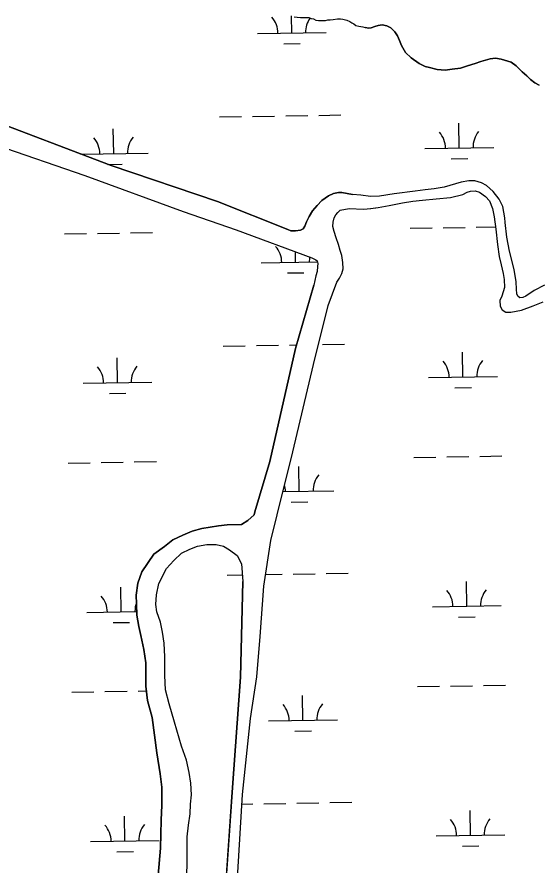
# Model space of a CAD drawing. Extents: x 3855477 to 3893699, y 299188 to 325115.
# Drawn here: x 3867875 to 3868633, y 317786 to 319017 of the extents above; entities that cross this region are included whole.
import ezdxf

# ---------------------------------------------------------------- set-up
doc = ezdxf.new("R2010")
doc.units = 0
doc.layers.add('V-TOPO-SHOR', color=7, linetype='Continuous')
doc.layers.add('V-WETL-SWMP', color=7, linetype='Continuous')

msp = doc.modelspace()

# ---------------------------------------------------------------- linework, layer by layer
at = {"layer": 'V-TOPO-SHOR'}
for p, q in [((3868279.4, 318535.5), (3868305.6, 318627.6)), ((3868199.1, 318058.3), (3868202.7, 318197.3)), ((3868187.2, 317891.6), (3868199.1, 318058.3)), ((3868171.2, 317661.9), (3868187.2, 317891.6))]:
    msp.add_line(p, q, dxfattribs=at)
for points in [[(3868277.4, 319017.2), (3868281.6, 319016.7), (3868286.3, 319016.2), (3868291, 319016.1), (3868295.2, 319016.1), (3868298.3, 319016.1), (3868302, 319014.5), (3868305.1, 319014), (3868308.8, 319012.4), (3868312.5, 319011.8), (3868318.7, 319011.8), (3868322.9, 319011.8), (3868326.1, 319012.8), (3868329.7, 319012.8), (3868333.9, 319013.3), (3868340.2, 319014.3), (3868344.4, 319014.3), (3868348.1, 319013.7), (3868353.8, 319012.1), (3868358, 319010.5), (3868361.1, 319008.4), (3868363.7, 319006.8), (3868366.9, 319004.7), (3868371.1, 319003.7), (3868376.8, 319002.6), (3868380.5, 319001.5)], [(3868633.2, 318917.8), (3868626.9, 318921.3), (3868620.5, 318926), (3868614.9, 318931.4), (3868608.5, 318937.2), (3868604.5, 318941.1), (3868599.7, 318945.8), (3868592.5, 318951.3), (3868577.8, 318955.4), (3868569.5, 318956.9), (3868562, 318956), (3868548.2, 318952.2), (3868540, 318949.3), (3868528.9, 318946), (3868518.7, 318942.7), (3868506.5, 318941), (3868496.6, 318939.7), (3868484.8, 318940.7), (3868473.7, 318943.3), (3868467.3, 318944.8), (3868458.6, 318949.4), (3868447, 318957.6), (3868439, 318965.3), (3868432.9, 318975.5), (3868430.4, 318982.6), (3868427.2, 318989.3), (3868423.6, 318995.2), (3868417.5, 319001), (3868412, 319004.1), (3868405.2, 319005.6), (3868399.3, 319004.7), (3868394.6, 319003.1), (3868389.1, 319001), (3868385.9, 319000.6), (3868380.5, 319001.5)], [(3867822.5, 318872.7), (3868011.3, 318801.1), (3868166, 318748.9), (3868268.1, 318708.1), (3868272.6, 318706.6), (3868279.1, 318706.3), (3868286.3, 318707.2), (3868290.3, 318709.3), (3868292.5, 318713), (3868295, 318719.2), (3868298.8, 318727.2), (3868303.8, 318735.3), (3868310.6, 318743.3), (3868317.5, 318750.2), (3868326.9, 318757.2), (3868334.4, 318760.7), (3868341.8, 318761.9), (3868346.7, 318761.8), (3868361.9, 318759.2)], [(3867768.9, 318851.8), (3867771.5, 318854.2), (3867772.3, 318854.1), (3867776.1, 318854), (3867778.2, 318853.6), (3867843.6, 318831.1), (3867973.2, 318786.7), (3868116.1, 318734.4), (3868192.8, 318708), (3868303.1, 318667.2), (3868308.8, 318664.4), (3868310.7, 318662.6), (3868311.5, 318659.1), (3868311.2, 318654.7), (3868310.4, 318647.1), (3868308.9, 318641), (3868305.6, 318627.6)], [(3868640.7, 318627.4), (3868625.9, 318619.6), (3868613.9, 318611.6), (3868609.2, 318609.7), (3868604.9, 318609.2), (3868602, 318611.3), (3868600.6, 318615), (3868600.3, 318621.7), (3868599.8, 318632.3), (3868596.6, 318650.2), (3868589.8, 318677), (3868586, 318697.2), (3868583.8, 318718.4), (3868583.4, 318725.3), (3868580.1, 318741.6), (3868574.8, 318752.2), (3868566.2, 318763.3), (3868556.6, 318772), (3868549.4, 318776), (3868539.7, 318778.8), (3868530.7, 318779), (3868519.8, 318777), (3868495.3, 318769.7), (3868480.7, 318767.2), (3868467.3, 318766.1), (3868453.2, 318763.8), (3868422.7, 318760), (3868401.3, 318756.8), (3868388.2, 318756.3), (3868374, 318758.1), (3868361.9, 318759.2)], [(3868356.9, 318739), (3868378.1, 318737.7), (3868388.4, 318738.7), (3868399, 318740.1), (3868415, 318743), (3868434.8, 318746.9), (3868449.8, 318749.5), (3868463.8, 318750.9), (3868483.6, 318752.7), (3868504.2, 318754.7), (3868522.2, 318759), (3868528.7, 318762.3), (3868533.1, 318764.1), (3868539.9, 318764.6), (3868546.4, 318762.6), (3868555, 318756.4), (3868560.7, 318749.7), (3868565.4, 318738.6), (3868567.9, 318726.5), (3868570.2, 318708.8), (3868572.6, 318686.4), (3868575, 318669.2), (3868577.7, 318657.2), (3868580.7, 318644.2), (3868582.4, 318635.6), (3868582.5, 318624.3), (3868578.7, 318611.6), (3868576.1, 318605.4), (3868576.3, 318596.8), (3868579.2, 318591.8), (3868584.7, 318588.5), (3868591.8, 318588.3), (3868607.6, 318591.2), (3868624.3, 318597.7), (3868638.9, 318603.5)], [(3868188.7, 317661.7), (3868202.4, 317888), (3868213.6, 317998.6), (3868222.8, 318059), (3868227.9, 318117.6), (3868233.2, 318190.4), (3868243.2, 318257), (3868252.4, 318294), (3868275.3, 318385.5), (3868305.2, 318512.1), (3868326.8, 318598.1), (3868339.1, 318632), (3868343.3, 318637.7), (3868346.7, 318644.4), (3868348.2, 318651.4), (3868348.1, 318660.3), (3868346.5, 318670.4), (3868343.9, 318677.9), (3868341.4, 318686.4), (3868338.3, 318696.3), (3868335.1, 318705.4), (3868333.4, 318712.7), (3868333.8, 318719), (3868335.4, 318725.3), (3868337.8, 318729.6), (3868340.8, 318733.2), (3868344.2, 318736.3), (3868356.9, 318739)], [(3868219.2, 318294), (3868220.3, 318298.6), (3868241.8, 318371.5), (3868279.4, 318535.5)], [(3868047.9, 318177.5), (3868050.2, 318195), (3868056.1, 318211.3), (3868073.3, 318237), (3868088.8, 318247.9), (3868101, 318257.9), (3868115.4, 318264.6), (3868129.2, 318270.3), (3868143, 318274.4), (3868155.1, 318276.3), (3868167.3, 318278.3), (3868180, 318279.3), (3868200.6, 318280.1), (3868209.7, 318285.8), (3868219.2, 318294)], [(3868121.4, 317770.8), (3868121.6, 317788.7), (3868121.8, 317807.8), (3868122, 317826.8), (3868123.7, 317843.7), (3868126, 317860.1), (3868126.7, 317873.8), (3868127.9, 317887.5), (3868127, 317904.5), (3868124.5, 317919.8), (3868121, 317937.8), (3868113.8, 317958), (3868103.6, 317993), (3868095.9, 318019.5), (3868090.3, 318040.2), (3868089.5, 318060.8), (3868089.6, 318072.4), (3868089.2, 318087.8), (3868088.4, 318107.9), (3868085.9, 318123.7), (3868082.9, 318138.1), (3868077.7, 318153.4), (3868076.3, 318164), (3868077.5, 318177.8), (3868080.8, 318194.6), (3868091.6, 318216.2), (3868102.3, 318227.7), (3868113.5, 318238.2), (3868125.7, 318244.4), (3868136.9, 318248.5), (3868150.6, 318251), (3868163.9, 318250.9), (3868174.4, 318248.6), (3868183.3, 318243.3), (3868194.4, 318235.2), (3868200.6, 318223), (3868202.7, 318197.3)], [(3868079.6, 317770.7), (3868083.2, 317810.3), (3868084.1, 317851), (3868084.9, 317872.7), (3868085.2, 317898.6), (3868082.7, 317918.1), (3868077.7, 317948.3), (3868070.9, 317999.7), (3868064.3, 318024.6), (3868061.8, 318045.2), (3868062, 318060.6), (3868061.6, 318079.1), (3868058.7, 318098.7), (3868054.7, 318118.8), (3868051.6, 318132), (3868048.6, 318148.4), (3868048.3, 318164.8), (3868047.9, 318177.5)]]:
    msp.add_lwpolyline(points, dxfattribs=at)
at = {"layer": 'V-WETL-SWMP'}
for p, q in [((3868273.8, 318993.5), (3868273.4, 319018.5)), ((3868223.8, 318992.7), (3868323.8, 318994.3)), ((3868262, 318977.9), (3868286, 318978.3)), ((3868168.9, 318871.7), (3868200.9, 318872.2)), ((3868216.9, 318872.5), (3868248.9, 318873)), ((3868264.9, 318873.3), (3868296.9, 318873.8)), ((3868312.9, 318874), (3868344.9, 318874.6)), ((3868015.2, 318818.4), (3868014.6, 318854.4)), ((3868517, 318826.6), (3868516.4, 318862.6)), ((3867967.5, 318817.7), (3868065.2, 318819.3)), ((3868467, 318825.8), (3868567, 318827.4)), ((3868006.5, 318802.9), (3868027.4, 318803.2)), ((3868505.3, 318811), (3868529.3, 318811.4)), ((3868445.5, 318710), (3868477.5, 318710.5)), ((3868493.5, 318710.8), (3868525.5, 318711.3)), ((3868541.5, 318711.6), (3868569.7, 318712)), ((3867943.6, 318701.8), (3867975.6, 318702.4)), ((3867991.6, 318702.6), (3868023.6, 318703.1)), ((3868039.6, 318703.4), (3868071.6, 318703.9)), ((3868279.2, 318660.9), (3868279, 318676.2)), ((3868229.2, 318660), (3868311, 318661.4)), ((3868267.5, 318645.2), (3868291.5, 318645.6)), ((3868174.3, 318539.1), (3868206.3, 318539.6)), ((3868222.3, 318539.8), (3868254.3, 318540.4)), ((3868270.3, 318540.6), (3868280.9, 318540.8)), ((3868318.3, 318541.4), (3868350.3, 318541.9)), ((3868020.6, 318485.8), (3868020, 318521.8)), ((3868522.4, 318494), (3868521.8, 318530)), ((3867970.6, 318485), (3868070.6, 318486.6)), ((3868472.4, 318493.2), (3868572.4, 318494.8)), ((3868008.8, 318470.2), (3868032.8, 318470.6)), ((3868510.7, 318478.4), (3868534.7, 318478.8)), ((3868450.9, 318377.4), (3868482.9, 318377.9)), ((3868498.9, 318378.2), (3868530.9, 318378.7)), ((3868546.9, 318378.9), (3868578.9, 318379.5)), ((3867949.1, 318369.2), (3867981.1, 318369.7)), ((3867997.1, 318370), (3868029.1, 318370.5)), ((3868045.1, 318370.8), (3868077.1, 318371.3)), ((3868284.6, 318328.2), (3868284, 318364.2)), ((3868260.9, 318327.8), (3868334.6, 318329)), ((3868272.9, 318312.6), (3868296.9, 318313)), ((3868179.7, 318206.4), (3868201.9, 318206.8)), ((3868235.8, 318207.3), (3868259.7, 318207.7)), ((3868275.7, 318208), (3868307.7, 318208.5)), ((3868323.7, 318208.8), (3868355.7, 318209.3)), ((3868026, 318153.2), (3868025.4, 318189.2)), ((3868527.8, 318161.4), (3868527.3, 318197.4)), ((3867976, 318152.4), (3868048.5, 318153.5)), ((3868477.9, 318160.5), (3868577.8, 318162.2)), ((3868516.1, 318145.7), (3868540.1, 318146.1)), ((3868014.3, 318137.6), (3868038.3, 318137.9)), ((3868456.3, 318044.7), (3868488.3, 318045.3)), ((3868504.3, 318045.5), (3868536.3, 318046)), ((3868552.3, 318046.3), (3868584.3, 318046.8)), ((3867954.5, 318036.6), (3867986.5, 318037.1)), ((3868002.5, 318037.4), (3868034.5, 318037.9)), ((3868050.5, 318038.1), (3868062.6, 318038.3)), ((3868290, 317995.6), (3868289.5, 318031.6)), ((3868240, 317994.8), (3868340, 317996.4)), ((3868278.3, 317980), (3868302.3, 317980.4)), ((3868185.2, 317873.8), (3868186, 317873.8)), ((3868201.5, 317874.1), (3868217.2, 317874.3)), ((3868233.2, 317874.6), (3868265.2, 317875.1)), ((3868281.2, 317875.4), (3868313.2, 317875.9)), ((3868329.1, 317876.2), (3868361.1, 317876.7)), ((3868031.4, 317820.6), (3868030.8, 317856.5)), ((3868533.3, 317828.7), (3868532.7, 317864.7)), ((3867981.4, 317819.7), (3868081.4, 317821.4)), ((3868483.3, 317827.9), (3868583.3, 317829.5)), ((3868521.5, 317813.1), (3868545.5, 317813.5)), ((3868019.7, 317804.9), (3868043.7, 317805.3))]:
    msp.add_line(p, q, dxfattribs=at)
for points in [[(3868277.4, 319017.2), (3868281.6, 319016.7), (3868286.3, 319016.2), (3868291, 319016.1), (3868295.2, 319016.1), (3868298.3, 319016.1), (3868302, 319014.5), (3868305.1, 319014), (3868308.8, 319012.4), (3868312.5, 319011.8), (3868318.7, 319011.8), (3868322.9, 319011.8), (3868326.1, 319012.8), (3868329.7, 319012.8), (3868333.9, 319013.3), (3868340.2, 319014.3), (3868344.4, 319014.3), (3868348.1, 319013.7), (3868353.8, 319012.1), (3868358, 319010.5), (3868361.1, 319008.4), (3868363.7, 319006.8), (3868366.9, 319004.7), (3868371.1, 319003.7), (3868376.8, 319002.6), (3868380.5, 319001.5), (3868385.9, 319000.6), (3868389.1, 319001), (3868394.6, 319003.1), (3868399.3, 319004.7), (3868405.2, 319005.6), (3868412, 319004.1), (3868417.5, 319001), (3868423.6, 318995.2), (3868427.2, 318989.3), (3868430.4, 318982.6), (3868432.9, 318975.5), (3868439, 318965.4), (3868447, 318957.6), (3868458.6, 318949.4), (3868467.3, 318944.8), (3868473.7, 318943.3), (3868484.8, 318940.7), (3868496.6, 318939.7), (3868506.5, 318941), (3868518.7, 318942.7), (3868528.9, 318946), (3868540, 318949.3), (3868548.2, 318952.2), (3868562, 318956), (3868569.5, 318956.9), (3868577.8, 318955.4), (3868592.5, 318951.3), (3868599.7, 318945.8), (3868604.5, 318941.1), (3868608.5, 318937.2), (3868614.9, 318931.4), (3868620.5, 318926), (3868626.9, 318921.3), (3868633.2, 318917.8)], [(3868279.1, 318706.3), (3868272.6, 318706.6), (3868268.1, 318708.1), (3868166, 318748.9), (3868011.3, 318801.1), (3867822.5, 318872.7)], [(3867843.6, 318831.1), (3867973.2, 318786.7), (3868116.1, 318734.4), (3868192.8, 318708), (3868303.1, 318667.2), (3868308.8, 318664.4), (3868310.7, 318662.6), (3868311.5, 318659.1), (3868311.2, 318654.7), (3868310.4, 318647.1), (3868308.9, 318641), (3868305.6, 318627.6)], [(3868640.7, 318627.4), (3868625.9, 318619.6), (3868613.9, 318611.6), (3868609.2, 318609.7), (3868604.9, 318609.2), (3868602, 318611.3), (3868600.6, 318615), (3868600.3, 318621.7), (3868599.8, 318632.3), (3868596.6, 318650.2), (3868589.8, 318677), (3868586, 318697.2), (3868583.8, 318718.4), (3868583.4, 318725.3), (3868580.1, 318741.6), (3868574.8, 318752.2), (3868566.2, 318763.3), (3868556.6, 318772), (3868549.4, 318776), (3868539.7, 318778.8), (3868530.7, 318779), (3868519.8, 318777), (3868495.3, 318769.7), (3868480.7, 318767.2), (3868467.3, 318766.1), (3868453.2, 318763.8), (3868422.7, 318760), (3868401.3, 318756.8), (3868388.2, 318756.3), (3868374, 318758.1), (3868361.9, 318759.2), (3868346.7, 318761.8), (3868341.8, 318761.9), (3868334.4, 318760.7), (3868326.9, 318757.2), (3868317.5, 318750.2), (3868310.6, 318743.3), (3868303.8, 318735.3), (3868298.8, 318727.2), (3868295, 318719.2), (3868292.5, 318713), (3868290.3, 318709.3), (3868286.3, 318707.2), (3868279.1, 318706.3)], [(3868399, 318740.1), (3868415, 318743), (3868434.8, 318746.9), (3868449.8, 318749.5), (3868463.8, 318750.9), (3868483.6, 318752.7), (3868504.2, 318754.7), (3868522.2, 318759), (3868528.7, 318762.3), (3868533.1, 318764.1), (3868539.9, 318764.6), (3868546.4, 318762.6), (3868555, 318756.4), (3868560.7, 318749.7), (3868565.4, 318738.6), (3868567.9, 318726.5), (3868570.2, 318708.8), (3868572.6, 318686.4), (3868575, 318669.2), (3868577.7, 318657.2), (3868580.7, 318644.2), (3868582.4, 318635.6), (3868582.5, 318624.3), (3868578.7, 318611.6), (3868576.1, 318605.4), (3868576.3, 318596.8), (3868579.2, 318591.8), (3868584.7, 318588.5), (3868591.8, 318588.3), (3868607.6, 318591.2), (3868624.3, 318597.7), (3868638.9, 318603.5)], [(3868188.7, 317661.7), (3868202.4, 317888), (3868213.6, 317998.6), (3868222.8, 318059), (3868227.9, 318117.6), (3868233.2, 318190.4), (3868243.2, 318257), (3868252.4, 318294), (3868275.3, 318385.5), (3868305.2, 318512.1), (3868326.8, 318598.1), (3868339.1, 318632), (3868343.3, 318637.7), (3868346.7, 318644.4), (3868348.2, 318651.4), (3868348.1, 318660.3), (3868346.5, 318670.4), (3868343.9, 318677.9), (3868341.4, 318686.4), (3868338.3, 318696.3), (3868335.1, 318705.4), (3868333.4, 318712.7), (3868333.8, 318719), (3868335.4, 318725.3), (3868337.8, 318729.6), (3868340.8, 318733.2), (3868344.2, 318736.3), (3868356.9, 318739), (3868378.1, 318737.7), (3868388.3, 318738.7), (3868399, 318740.1)], [(3868305.6, 318627.6), (3868279.4, 318535.5), (3868241.8, 318371.5), (3868220.3, 318298.6), (3868219.2, 318294), (3868209.7, 318285.8), (3868200.6, 318280.1), (3868180, 318279.3), (3868167.3, 318278.3), (3868155.1, 318276.3), (3868143, 318274.3), (3868129.2, 318270.3), (3868115.4, 318264.6), (3868101, 318257.9), (3868088.8, 318247.9), (3868073.3, 318237), (3868056.1, 318211.3), (3868050.2, 318195), (3868047.9, 318177.5), (3868048.3, 318164.8), (3868048.6, 318148.4), (3868051.6, 318132), (3868054.7, 318118.8), (3868058.7, 318098.7), (3868061.6, 318079.1), (3868062, 318060.6), (3868061.8, 318045.2), (3868064.3, 318024.6), (3868070.9, 317999.7), (3868077.7, 317948.3), (3868082.7, 317918.1), (3868085.2, 317898.6), (3868084.9, 317872.7), (3868084.1, 317851), (3868083.2, 317810.3), (3868079.6, 317770.7)], [(3868121.4, 317770.8), (3868121.6, 317788.7), (3868121.8, 317807.8), (3868122, 317826.8), (3868123.7, 317843.7), (3868126, 317860.1), (3868126.7, 317873.8), (3868127.9, 317887.5), (3868127, 317904.5), (3868124.5, 317919.8), (3868121, 317937.8), (3868113.8, 317958), (3868103.6, 317993), (3868095.9, 318019.5), (3868090.3, 318040.2), (3868089.5, 318060.8), (3868089.6, 318072.4), (3868089.2, 318087.8), (3868088.4, 318107.9), (3868085.9, 318123.7), (3868082.9, 318138.1), (3868077.7, 318153.4), (3868076.3, 318164), (3868077.5, 318177.8), (3868080.8, 318194.6), (3868091.6, 318216.2), (3868102.3, 318227.7), (3868113.5, 318238.2), (3868125.7, 318244.4), (3868136.9, 318248.5), (3868150.6, 318251), (3868163.9, 318250.9), (3868174.4, 318248.6), (3868183.3, 318243.3), (3868194.4, 318235.2), (3868200.6, 318223), (3868202.7, 318197.3), (3868199.1, 318058.3), (3868187.2, 317891.6), (3868171.2, 317661.9)]]:
    msp.add_lwpolyline(points, dxfattribs=at)
for centre, start, end in [((3868218.5, 318993.1), 0.1615, 41.7052), ((3868329, 318994.9), 144.6632, 181.7052), ((3867959.9, 318818), 0.1615, 41.7052), ((3868070.4, 318819.8), 140.1615, 181.7052), ((3868461.8, 318826.2), 0.1615, 41.7052), ((3868572.2, 318828), 140.1615, 181.7052), ((3868224, 318660.4), 0.1615, 41.7052), ((3868334.4, 318662.2), 169.7998, 181.7052), ((3867965.3, 318485.4), 0.1615, 41.7052), ((3868075.8, 318487.2), 140.1615, 181.7052), ((3868467.2, 318493.6), 0.1615, 41.7052), ((3868577.7, 318495.4), 140.1615, 181.7052), ((3868339.9, 318329.6), 140.1615, 181.7052), ((3868229.4, 318327.8), 0.1615, 15.9405), ((3867970.8, 318152.8), 0.1615, 41.7052), ((3868472.6, 318160.9), 0.1615, 41.7052), ((3868583.1, 318162.7), 140.1615, 181.7052), ((3868081.2, 318154.6), 159.5973, 181.7052), ((3868234.8, 317995.2), 0.1615, 41.7052), ((3868345.3, 317997), 140.1615, 181.7052), ((3867976.2, 317820.1), 0.1615, 41.7052), ((3868086.7, 317821.9), 140.1615, 181.7052), ((3868478, 317828.3), 0.1615, 41.7052), ((3868588.5, 317830.1), 140.1615, 181.7052)]:
    msp.add_arc(centre, 35.2, start, end, dxfattribs=at)

doc.saveas('drawing.dxf')
